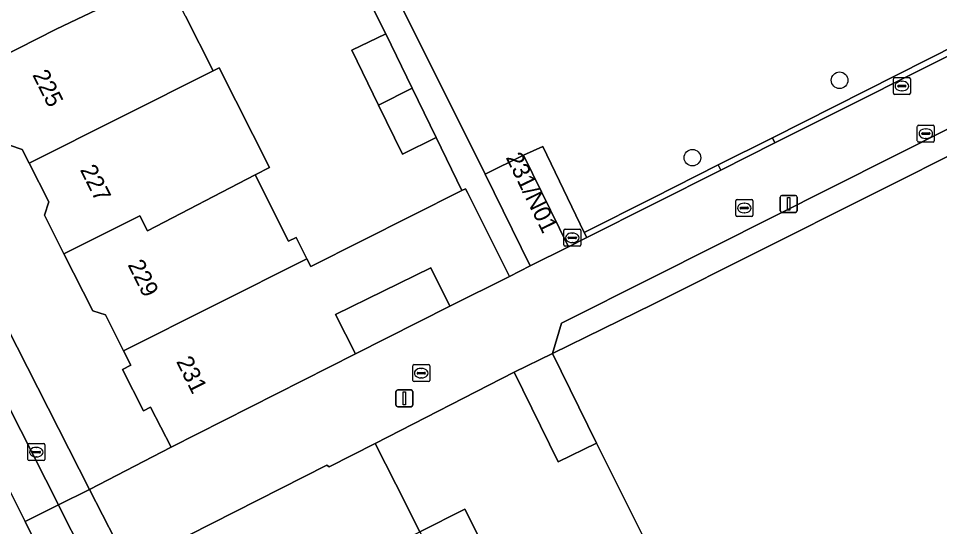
# Model space of a CAD drawing. Extents: x 162344 to 162869, y 381217 to 381818.
# Drawn here: x 162462.6 to 162516.9, y 381452.2 to 381482.2 of the extents above; entities that cross this region are included whole.
import ezdxf

# ---------------------------------------------------------------- set-up
doc = ezdxf.new("R2010")
doc.units = 0
for name, color, linetype in [('IMGEO_Berm_open', 7, 'Continuous'), ('IMGEO_Boom', 7, 'Continuous'), ('IMGEO_Brandkraan', 7, 'Continuous'), ('IMGEO_Erf', 7, 'Continuous'), ('IMGEO_Fietspad_open', 7, 'Continuous'), ('IMGEO_Groenvoorziening', 7, 'Continuous'), ('IMGEO_Hek', 7, 'Continuous'), ('IMGEO_Kolk', 7, 'Continuous'), ('IMGEO_Lichtmast', 7, 'Continuous'), ('IMGEO_Muur', 7, 'Continuous'), ('IMGEO_Pand', 7, 'Continuous'), ('IMGEO_Pand_nummerreeks', 7, 'Continuous'), ('IMGEO_Rioolput', 7, 'Continuous'), ('IMGEO_Voetpad_open', 7, 'Continuous')]:
    doc.layers.add(name, color=color, linetype=linetype)

msp = doc.modelspace()

# ---------------------------------------------------------------- linework, layer by layer
at = {"layer": 'IMGEO_Berm_open'}
msp.add_lwpolyline([(162479.042, 381420.737), (162476.371, 381426.111), (162469.637, 381439.248), (162462.98, 381452.545), (162461.625, 381455.252), (162453.003, 381472.242), (162452.042, 381474.115), (162448.969, 381480.106), (162445.183, 381487.485), (162438.839, 381500), (162438.556, 381500.561), (162435.485, 381506.617), (162424.679, 381527.923)], dxfattribs=at)
at = {"layer": 'IMGEO_Boom'}
for centre in [(162510.99, 381478.529), (162502.314, 381473.971)]:
    msp.add_circle(centre, 0.489, dxfattribs=at)
at = {"layer": 'IMGEO_Brandkraan'}
for p, q in [((162463.144, 381456.2), (162463.144, 381457.052)), ((162463.219, 381457.126), (162464.071, 381457.126)), ((162463.403, 381456.62), (162463.403, 381456.632)), ((162463.446, 381456.669), (162463.844, 381456.669)), ((162463.632, 381456.906), (162463.657, 381456.906)), ((162463.887, 381456.632), (162463.887, 381456.62)), ((162464.145, 381457.052), (162464.145, 381456.2)), ((162464.071, 381456.126), (162463.219, 381456.126)), ((162463.841, 381456.583), (162463.443, 381456.583)), ((162463.655, 381456.346), (162463.63, 381456.346))]:
    msp.add_line(p, q, dxfattribs=at)
for points in [[(162463.144, 381456.2), (162463.144, 381457.052)], [(162463.219, 381457.126), (162464.071, 381457.126)], [(162464.145, 381457.052), (162464.145, 381456.2)], [(162464.071, 381456.126), (162463.219, 381456.126)]]:
    msp.add_lwpolyline(points, dxfattribs=at)
for centre, radius, start, end in [((162463.221, 381457.05), 0.0765, 91.552, 178.448), ((162463.221, 381457.05), 0.0765, 91.552, 178.448), ((162463.443, 381456.629), 0.0403, 85.8775, 175.7526), ((162463.44, 381456.619), 0.0366, 178.938, 274.7102), ((162463.844, 381456.626), 0.043, 264.8664, 352.4533), ((162463.848, 381456.631), 0.0386, 1.7309, 96.639), ((162464.069, 381457.05), 0.0765, 1.552, 88.448), ((162464.069, 381457.05), 0.0765, 1.552, 88.448), ((162463.221, 381456.202), 0.0765, 181.552, 268.448), ((162463.221, 381456.202), 0.0765, 181.552, 268.448), ((162464.069, 381456.202), 0.0765, 271.552, 358.448), ((162464.069, 381456.202), 0.0765, 271.552, 358.448)]:
    msp.add_arc(centre, radius, start, end, dxfattribs=at)
for centre, major_axis, ratio, start_param, end_param in [((162463.631, 381456.626), (-0.387, 0.002), 0.722429, 4.712389, 7.853982), ((162463.656, 381456.626), (-0.39, 0.002), 0.717154, 1.570796, 4.712389)]:
    msp.add_ellipse(centre, major_axis=major_axis, ratio=ratio, start_param=start_param, end_param=end_param, dxfattribs=at)
at = {"layer": 'IMGEO_Erf'}
for points in [[(162443.597, 381500), (162466.79, 381454.429), (162471.586, 381456.911), (162470.385, 381459.282), (162469.959, 381459.066), (162468.728, 381461.499), (162469.214, 381461.745), (162468.785, 381462.592), (162467.715, 381464.705), (162466.973, 381464.949), (162465.272, 381468.307), (162464.119, 381470.585), (162464.375, 381471.367), (162463.225, 381473.639), (162462.809, 381474.462), (162462.063, 381474.706), (162461.387, 381476.041), (162461.627, 381476.772), (162460.354, 381479.287), (162464.815, 381481.546), (162471.258, 381484.626)], [(162472.431, 381482.309), (162474.066, 381479.08), (162474.423, 381479.261), (162477.393, 381473.394), (162476.538, 381472.961), (162478.516, 381469.056), (162478.952, 381469.277), (162479.591, 381468.015), (162479.821, 381467.56), (162488.733, 381472.039), (162487.218, 381475.153), (162485.222, 381474.182), (162483.822, 381477.059), (162482.244, 381480.303), (162484.24, 381481.274), (162479.248, 381491.116)], [(162501.075, 381448.315), (162496.664, 381457.154), (162494.411, 381456.048), (162491.815, 381461.335), (162483.626, 381457.134), (162484.835, 381454.745), (162486.257, 381451.935), (162488.907, 381453.263), (162489.667, 381451.747)]]:
    msp.add_lwpolyline(points, dxfattribs=at)
msp.add_lwpolyline([(162488.025, 381465.214), (162486.889, 381467.475), (162481.288, 381464.726), (162482.458, 381462.415)], close=True, dxfattribs=at)
at = {"layer": 'IMGEO_Fietspad_open'}
for points in [[(162400.899, 381574.731), (162407.33, 381562.188), (162410.306, 381556.355), (162410.613, 381555.784), (162419.362, 381538.403), (162421.176, 381534.828), (162424.679, 381527.923), (162435.485, 381506.617), (162438.556, 381500.561), (162438.839, 381500), (162445.183, 381487.485), (162448.969, 381480.106), (162452.042, 381474.115), (162453.003, 381472.242), (162461.625, 381455.252), (162462.98, 381452.545), (162464.953, 381453.521), (162456.812, 381469.521), (162441.265, 381500), (162437.491, 381507.399), (162427.81, 381526.456)], [(162472.078, 381439.472), (162465.14, 381453.154), (162464.953, 381453.521), (162462.98, 381452.545), (162469.637, 381439.248), (162476.371, 381426.111), (162479.042, 381420.737), (162481.428, 381415.937), (162487.993, 381402.969), (162489.759, 381399.475), (162492.407, 381394.237), (162495.213, 381388.634), (162496.259, 381386.553), (162497.483, 381384.161), (162498.087, 381382.794), (162500, 381378.338), (162501.86, 381374.016), (162502.544, 381372.608), (162503.198, 381371.132), (162503.882, 381369.785), (162504.669, 381367.657), (162505.515, 381365.488), (162506.466, 381362.909), (162506.901, 381361.574)]]:
    msp.add_lwpolyline(points, dxfattribs=at)
at = {"layer": 'IMGEO_Groenvoorziening'}
for points in [[(162474.364, 381504.517), (162490.097, 381473.002), (162492.37, 381474.118), (162493.498, 381474.638), (162495.941, 381469.56), (162500, 381471.606), (162503.84, 381473.541), (162507.027, 381475.147), (162519.835, 381481.603), (162521.134, 381482.258)], [(162560.659, 381495.777), (162538.071, 381484.442), (162500, 381465.338), (162494.068, 381462.441), (162496.664, 381457.154), (162501.075, 381448.315), (162501.325, 381448.372), (162502.674, 381445.558), (162502.662, 381445.418), (162512.923, 381424.22), (162515.697, 381418.727)]]:
    msp.add_lwpolyline(points, dxfattribs=at)
for points in [[(162500, 381465.338), (162538.071, 381484.442), (162560.659, 381495.777), (162559.862, 381497.036), (162500, 381466.932), (162494.61, 381464.221), (162494.068, 381462.441)], [(162520.002, 381481.273), (162549.3, 381495.97), (162549.397, 381496.018), (162549.201, 381496.403), (162543.007, 381493.282), (162528.998, 381486.221), (162521.134, 381482.258), (162519.835, 381481.603), (162507.027, 381475.147), (162507.173, 381474.837)], [(162503.84, 381473.541), (162503.991, 381473.241), (162507.173, 381474.837), (162507.027, 381475.147)], [(162503.991, 381473.241), (162503.84, 381473.541), (162500, 381471.606), (162495.941, 381469.56), (162496.084, 381469.265), (162500, 381471.234)]]:
    msp.add_lwpolyline(points, close=True, dxfattribs=at)
at = {"layer": 'IMGEO_Hek'}
for points in [[(162474.241, 381507.266), (162474.364, 381504.517), (162490.097, 381473.002)], [(162507.027, 381475.147), (162507.173, 381474.837)]]:
    msp.add_lwpolyline(points, dxfattribs=at)
at = {"layer": 'IMGEO_Kolk'}
for p, q in [((162514.161, 381477.764), (162514.161, 381478.616)), ((162514.236, 381478.69), (162515.088, 381478.69)), ((162514.649, 381478.47), (162514.674, 381478.47)), ((162515.162, 381478.616), (162515.162, 381477.764)), ((162514.42, 381478.184), (162514.42, 381478.196)), ((162514.858, 381478.147), (162514.46, 381478.147)), ((162514.463, 381478.233), (162514.861, 381478.233)), ((162514.672, 381477.91), (162514.647, 381477.91)), ((162514.904, 381478.196), (162514.904, 381478.184)), ((162515.088, 381477.69), (162514.236, 381477.69)), ((162515.573, 381474.962), (162515.573, 381475.814)), ((162515.648, 381475.888), (162516.5, 381475.888)), ((162516.061, 381475.668), (162516.086, 381475.668)), ((162516.574, 381475.814), (162516.574, 381474.962)), ((162515.832, 381475.382), (162515.832, 381475.394)), ((162516.27, 381475.345), (162515.872, 381475.345)), ((162515.875, 381475.431), (162516.273, 381475.431)), ((162516.084, 381475.108), (162516.059, 381475.108)), ((162516.316, 381475.394), (162516.316, 381475.382)), ((162516.5, 381474.888), (162515.648, 381474.888)), ((162494.739, 381468.827), (162494.739, 381469.679)), ((162494.814, 381469.753), (162495.666, 381469.753)), ((162495.74, 381469.679), (162495.74, 381468.827)), ((162494.998, 381469.247), (162494.998, 381469.259)), ((162495.436, 381469.21), (162495.038, 381469.21)), ((162495.041, 381469.296), (162495.439, 381469.296)), ((162495.227, 381469.533), (162495.252, 381469.533)), ((162495.482, 381469.259), (162495.482, 381469.247)), ((162495.666, 381468.753), (162494.814, 381468.753)), ((162495.25, 381468.973), (162495.225, 381468.973)), ((162485.832, 381460.853), (162485.832, 381461.705)), ((162485.907, 381461.779), (162486.759, 381461.779)), ((162486.32, 381461.559), (162486.345, 381461.559)), ((162486.833, 381461.705), (162486.833, 381460.853)), ((162486.091, 381461.273), (162486.091, 381461.285)), ((162486.529, 381461.236), (162486.131, 381461.236)), ((162486.134, 381461.322), (162486.532, 381461.322)), ((162486.343, 381460.999), (162486.318, 381460.999)), ((162486.575, 381461.285), (162486.575, 381461.273)), ((162486.759, 381460.779), (162485.907, 381460.779))]:
    msp.add_line(p, q, dxfattribs=at)
for points in [[(162514.161, 381477.764), (162514.161, 381478.616)], [(162514.236, 381478.69), (162515.088, 381478.69)], [(162515.162, 381478.616), (162515.162, 381477.764)], [(162515.088, 381477.69), (162514.236, 381477.69)], [(162515.573, 381474.962), (162515.573, 381475.814)], [(162515.648, 381475.888), (162516.5, 381475.888)], [(162516.574, 381475.814), (162516.574, 381474.962)], [(162516.5, 381474.888), (162515.648, 381474.888)], [(162494.739, 381468.827), (162494.739, 381469.679)], [(162494.814, 381469.753), (162495.666, 381469.753)], [(162495.74, 381469.679), (162495.74, 381468.827)], [(162495.666, 381468.753), (162494.814, 381468.753)], [(162485.832, 381460.853), (162485.832, 381461.705)], [(162485.907, 381461.779), (162486.759, 381461.779)], [(162486.833, 381461.705), (162486.833, 381460.853)], [(162486.759, 381460.779), (162485.907, 381460.779)]]:
    msp.add_lwpolyline(points, dxfattribs=at)
for centre, radius, start, end in [((162514.238, 381478.614), 0.0765, 91.552, 178.448), ((162514.238, 381478.614), 0.0765, 91.552, 178.448), ((162515.086, 381478.614), 0.0765, 1.552, 88.448), ((162515.086, 381478.614), 0.0765, 1.552, 88.448), ((162514.46, 381478.193), 0.0403, 85.8775, 175.7526), ((162514.457, 381478.183), 0.0366, 178.938, 274.7102), ((162514.861, 381478.19), 0.043, 264.8664, 352.4533), ((162514.865, 381478.195), 0.0386, 1.7309, 96.639), ((162514.238, 381477.766), 0.0765, 181.552, 268.448), ((162514.238, 381477.766), 0.0765, 181.552, 268.448), ((162515.086, 381477.766), 0.0765, 271.552, 358.448), ((162515.086, 381477.766), 0.0765, 271.552, 358.448), ((162515.65, 381475.812), 0.0765, 91.552, 178.448), ((162515.65, 381475.812), 0.0765, 91.552, 178.448), ((162516.498, 381475.812), 0.0765, 1.552, 88.448), ((162516.498, 381475.812), 0.0765, 1.552, 88.448), ((162515.872, 381475.391), 0.0403, 85.8775, 175.7526), ((162515.869, 381475.381), 0.0366, 178.938, 274.7102), ((162516.273, 381475.388), 0.043, 264.8664, 352.4533), ((162516.277, 381475.393), 0.0386, 1.7309, 96.639), ((162515.65, 381474.964), 0.0765, 181.552, 268.448), ((162515.65, 381474.964), 0.0765, 181.552, 268.448), ((162516.498, 381474.964), 0.0765, 271.552, 358.448), ((162516.498, 381474.964), 0.0765, 271.552, 358.448), ((162494.816, 381469.677), 0.0765, 91.552, 178.448), ((162494.816, 381469.677), 0.0765, 91.552, 178.448), ((162495.664, 381469.677), 0.0765, 1.552, 88.448), ((162495.664, 381469.677), 0.0765, 1.552, 88.448), ((162495.038, 381469.256), 0.0403, 85.8775, 175.7526), ((162495.035, 381469.246), 0.0366, 178.938, 274.7102), ((162495.439, 381469.253), 0.043, 264.8664, 352.4533), ((162495.443, 381469.258), 0.0386, 1.7309, 96.639), ((162494.816, 381468.829), 0.0765, 181.552, 268.448), ((162494.816, 381468.829), 0.0765, 181.552, 268.448), ((162495.664, 381468.829), 0.0765, 271.552, 358.448), ((162495.664, 381468.829), 0.0765, 271.552, 358.448), ((162485.909, 381461.703), 0.0765, 91.552, 178.448), ((162485.909, 381461.703), 0.0765, 91.552, 178.448), ((162486.757, 381461.703), 0.0765, 1.552, 88.448), ((162486.757, 381461.703), 0.0765, 1.552, 88.448), ((162486.131, 381461.282), 0.0403, 85.8775, 175.7526), ((162486.128, 381461.272), 0.0366, 178.938, 274.7102), ((162486.532, 381461.279), 0.043, 264.8664, 352.4533), ((162486.536, 381461.284), 0.0386, 1.7309, 96.639), ((162485.909, 381460.855), 0.0765, 181.552, 268.448), ((162485.909, 381460.855), 0.0765, 181.552, 268.448), ((162486.757, 381460.855), 0.0765, 271.552, 358.448), ((162486.757, 381460.855), 0.0765, 271.552, 358.448)]:
    msp.add_arc(centre, radius, start, end, dxfattribs=at)
for centre, major_axis, ratio, start_param, end_param in [((162514.648, 381478.19), (-0.387, 0.002), 0.722429, 4.712389, 7.853982), ((162514.673, 381478.19), (-0.39, 0.002), 0.717154, 1.570796, 4.712389), ((162516.06, 381475.388), (-0.387, 0.002), 0.722429, 4.712389, 7.853982), ((162516.085, 381475.388), (-0.39, 0.002), 0.717154, 1.570796, 4.712389), ((162495.226, 381469.253), (-0.387, 0.002), 0.722429, 4.712389, 7.853982), ((162495.251, 381469.253), (-0.39, 0.002), 0.717154, 1.570796, 4.712389), ((162486.319, 381461.279), (-0.387, 0.002), 0.722429, 4.712389, 7.853982), ((162486.344, 381461.279), (-0.39, 0.002), 0.717154, 1.570796, 4.712389)]:
    msp.add_ellipse(centre, major_axis=major_axis, ratio=ratio, start_param=start_param, end_param=end_param, dxfattribs=at)
at = {"layer": 'IMGEO_Lichtmast'}
for p, q in [((162507.493, 381470.845), (162507.493, 381471.645)), ((162507.493, 381471.645), (162507.493, 381470.845)), ((162507.593, 381471.745), (162508.383, 381471.745)), ((162508.383, 381471.745), (162507.593, 381471.745)), ((162508.483, 381471.645), (162508.483, 381470.845)), ((162508.483, 381470.845), (162508.483, 381471.645)), ((162508.383, 381470.745), (162507.593, 381470.745)), ((162507.593, 381470.745), (162508.383, 381470.745)), ((162484.845, 381459.394), (162484.845, 381460.194)), ((162484.845, 381460.194), (162484.845, 381459.394)), ((162484.945, 381460.294), (162485.735, 381460.294)), ((162485.735, 381460.294), (162484.945, 381460.294)), ((162485.835, 381460.194), (162485.835, 381459.394)), ((162485.835, 381459.394), (162485.835, 381460.194)), ((162485.735, 381459.294), (162484.945, 381459.294)), ((162484.945, 381459.294), (162485.735, 381459.294))]:
    msp.add_line(p, q, dxfattribs=at)
for points in [[(162507.913, 381471.62), (162508.063, 381471.62), (162508.063, 381470.87), (162507.913, 381470.87), (162507.913, 381471.62)], [(162485.265, 381460.169), (162485.415, 381460.169), (162485.415, 381459.419), (162485.265, 381459.419), (162485.265, 381460.169)]]:
    msp.add_lwpolyline(points, dxfattribs=at)
for centre, start, end in [((162507.593, 381471.645), 90, 180), ((162507.593, 381471.645), 90, 180), ((162508.383, 381471.645), 0, 90), ((162508.383, 381471.645), 360, 90), ((162507.593, 381470.845), 180, 270), ((162507.593, 381470.845), 180, 270), ((162508.383, 381470.845), 270, 0), ((162508.383, 381470.845), 270, 0), ((162484.945, 381460.194), 90, 180), ((162484.945, 381460.194), 90, 180), ((162485.735, 381460.194), 0, 90), ((162485.735, 381460.194), 360, 90), ((162484.945, 381459.394), 180, 270), ((162484.945, 381459.394), 180, 270), ((162485.735, 381459.394), 270, 0), ((162485.735, 381459.394), 270, 0)]:
    msp.add_arc(centre, 0.1, start, end, dxfattribs=at)
at = {"layer": 'IMGEO_Muur'}
for points in [[(162482.458, 381462.415), (162488.025, 381465.214)], [(162483.626, 381457.134), (162491.815, 381461.335)]]:
    msp.add_lwpolyline(points, dxfattribs=at)
at = {"layer": 'IMGEO_Pand'}
for points in [[(162463.225, 381473.639), (162474.066, 381479.08), (162472.431, 381482.309), (162471.258, 381484.626), (162464.815, 381481.546), (162460.354, 381479.287), (162461.627, 381476.772), (162461.387, 381476.041), (162462.063, 381474.706), (162462.809, 381474.462)], [(162485.806, 381478.056), (162484.24, 381481.274), (162482.244, 381480.303), (162483.822, 381477.059)], [(162476.538, 381472.961), (162477.393, 381473.394), (162474.423, 381479.261), (162474.066, 381479.08), (162463.225, 381473.639), (162464.375, 381471.367), (162464.119, 381470.585), (162465.272, 381468.307), (162469.74, 381470.549), (162470.19, 381469.657)], [(162485.806, 381478.056), (162483.822, 381477.059), (162485.222, 381474.182), (162487.218, 381475.153)], [(162492.37, 381474.118), (162490.097, 381473.002), (162492.747, 381467.604), (162495.02, 381468.72)], [(162478.952, 381469.277), (162478.516, 381469.056), (162476.538, 381472.961), (162470.19, 381469.657), (162469.74, 381470.549), (162465.272, 381468.307), (162466.973, 381464.949), (162467.715, 381464.705), (162468.785, 381462.592), (162479.591, 381468.015)], [(162486.889, 381467.475), (162488.025, 381465.214), (162491.536, 381466.979), (162489.057, 381471.911), (162488.94, 381472.143), (162488.733, 381472.039), (162479.821, 381467.56), (162479.591, 381468.015), (162468.785, 381462.592), (162469.214, 381461.745), (162468.728, 381461.499), (162469.959, 381459.066), (162470.385, 381459.282), (162471.586, 381456.911), (162482.458, 381462.415), (162481.288, 381464.726)], [(162491.815, 381461.335), (162494.411, 381456.048), (162496.664, 381457.154), (162494.068, 381462.441)], [(162475.313, 381446.45), (162486.257, 381451.935), (162484.835, 381454.745), (162483.626, 381457.134), (162480.915, 381455.761), (162480.771, 381455.855), (162472.642, 381451.739), (162473.902, 381449.25), (162473.637, 381448.441), (162474.268, 381447.195), (162475.068, 381446.933)], [(162486.257, 381451.935), (162487.023, 381450.422), (162489.667, 381451.747), (162488.907, 381453.263)]]:
    msp.add_lwpolyline(points, close=True, dxfattribs=at)
at = {"layer": 'IMGEO_Rioolput'}
for p, q in [((162504.873, 381470.578), (162504.873, 381471.43)), ((162504.948, 381471.504), (162505.8, 381471.504)), ((162505.361, 381471.284), (162505.386, 381471.284)), ((162505.874, 381471.43), (162505.874, 381470.578)), ((162505.132, 381470.998), (162505.132, 381471.01)), ((162505.57, 381470.961), (162505.172, 381470.961)), ((162505.175, 381471.047), (162505.573, 381471.047)), ((162505.616, 381471.01), (162505.616, 381470.998)), ((162505.8, 381470.504), (162504.948, 381470.504)), ((162505.384, 381470.724), (162505.359, 381470.724))]:
    msp.add_line(p, q, dxfattribs=at)
for points in [[(162504.873, 381470.578), (162504.873, 381471.43)], [(162504.948, 381471.504), (162505.8, 381471.504)], [(162505.874, 381471.43), (162505.874, 381470.578)], [(162505.8, 381470.504), (162504.948, 381470.504)]]:
    msp.add_lwpolyline(points, dxfattribs=at)
for centre, radius, start, end in [((162504.95, 381471.428), 0.0765, 91.552, 178.448), ((162504.95, 381471.428), 0.0765, 91.552, 178.448), ((162505.798, 381471.428), 0.0765, 1.552, 88.448), ((162505.798, 381471.428), 0.0765, 1.552, 88.448), ((162505.172, 381471.007), 0.0403, 85.8775, 175.7526), ((162505.169, 381470.997), 0.0366, 178.938, 274.7102), ((162505.573, 381471.004), 0.043, 264.8664, 352.4533), ((162505.577, 381471.009), 0.0386, 1.7309, 96.639), ((162504.95, 381470.58), 0.0765, 181.552, 268.448), ((162504.95, 381470.58), 0.0765, 181.552, 268.448), ((162505.798, 381470.58), 0.0765, 271.552, 358.448), ((162505.798, 381470.58), 0.0765, 271.552, 358.448)]:
    msp.add_arc(centre, radius, start, end, dxfattribs=at)
for centre, major_axis, ratio, start_param, end_param in [((162505.36, 381471.004), (-0.387, 0.002), 0.722429, 4.712389, 7.853982), ((162505.385, 381471.004), (-0.39, 0.002), 0.717154, 1.570796, 4.712389)]:
    msp.add_ellipse(centre, major_axis=major_axis, ratio=ratio, start_param=start_param, end_param=end_param, dxfattribs=at)
at = {"layer": 'IMGEO_Voetpad_open'}
for points in [[(162362.948, 381654.184), (162366.42, 381647.346), (162373.547, 381633.19), (162382.229, 381616.136), (162390.519, 381599.747), (162395.607, 381589.625), (162403.109, 381574.937), (162411.637, 381558.14), (162419.849, 381541.928), (162427.81, 381526.456), (162437.491, 381507.399), (162441.265, 381500), (162456.812, 381469.521), (162464.953, 381453.521), (162466.79, 381454.429), (162443.597, 381500), (162364.764, 381654.894)], [(162479.248, 381491.116), (162484.24, 381481.274), (162485.806, 381478.056), (162487.218, 381475.153), (162488.733, 381472.039), (162488.94, 381472.143), (162489.057, 381471.911), (162491.536, 381466.979), (162492.747, 381467.604), (162490.097, 381473.002), (162474.364, 381504.517)], [(162549.3, 381495.97), (162520.002, 381481.273), (162507.173, 381474.837), (162503.991, 381473.241), (162500, 381471.234), (162496.084, 381469.265), (162495.02, 381468.72), (162492.747, 381467.604), (162491.536, 381466.979), (162488.025, 381465.214), (162482.458, 381462.415), (162471.586, 381456.911), (162466.79, 381454.429), (162469.085, 381449.938), (162472.642, 381451.739), (162480.771, 381455.855), (162480.915, 381455.761), (162483.626, 381457.134), (162491.815, 381461.335), (162494.068, 381462.441), (162494.61, 381464.221), (162500, 381466.932), (162559.862, 381497.036)], [(162469.085, 381449.938), (162466.79, 381454.429), (162464.953, 381453.521), (162465.14, 381453.154), (162472.078, 381439.472), (162477.869, 381427.872), (162483.955, 381415.809), (162489.755, 381404.169), (162492.348, 381399.133), (162497.104, 381389.763), (162499.049, 381385.783), (162500, 381383.793), (162500.427, 381382.899)]]:
    msp.add_lwpolyline(points, dxfattribs=at)
msp.add_lwpolyline([(162496.084, 381469.265), (162495.941, 381469.56), (162493.498, 381474.638), (162492.37, 381474.118), (162495.02, 381468.72)], close=True, dxfattribs=at)

# ---------------------------------------------------------------- texts
at = {"layer": 'IMGEO_Pand_nummerreeks'}
for s, rotation, p in [('225', 296.6551, (162463.392, 381478.852)), ('231/N01', 295.949, (162491.299, 381473.984)), ('227', 296.6538, (162466.2, 381473.258)), ('229', 296.6538, (162469.008, 381467.664)), ('231', 296.6538, (162471.867, 381461.969))]:
    msp.add_text(s, height=1, rotation=rotation, dxfattribs=at).set_placement(p)

doc.saveas('drawing.dxf')
